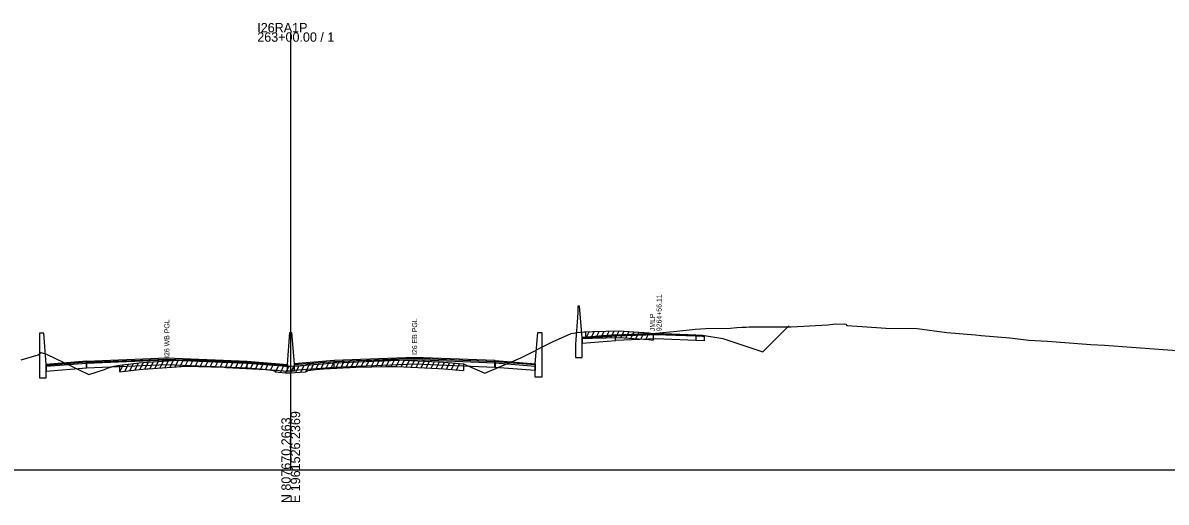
# Model space of a CAD drawing. Extents: x 1017 to 19997, y -1947 to 50737.
# Drawn here: x 10520 to 10861.4, y 12990.3 to 13133.4 of the extents above; entities that cross this region are included whole.
import ezdxf

# ---------------------------------------------------------------- set-up
doc = ezdxf.new("R2010")
doc.units = 0
for name, color, linetype in [('RD_GPK_XS_Cell', 7, 'Continuous'), ('RD_XS_Base', 7, 'Continuous'), ('RD_XS_ExGround', 7, 'Continuous'), ('RD_XS_ExPaveRet', 7, 'Continuous'), ('RD_XS_Greenside', 7, 'Continuous'), ('RD_XS_MedBWall', 7, 'Continuous'), ('RD_XS_Pave', 7, 'Continuous'), ('RD_XS_PaveOvlay', 7, 'Continuous'), ('RD_XS_TieSlope', 7, 'Continuous'), ('RD_XS_TX_Notes', 7, 'Continuous')]:
    doc.layers.add(name, color=color, linetype=linetype)

msp = doc.modelspace()

# ---------------------------------------------------------------- linework, layer by layer
at = {"layer": 'RD_GPK_XS_Cell'}
for p, q in [((10600, 13000), (10600, 13130.61)), ((10000, 13000), (10600, 13000)), ((10600, 13000), (11200, 13000))]:
    msp.add_line(p, q, dxfattribs=at)
at = {"layer": 'RD_XS_Base'}
for points in [[(10697, 13039.94), (10687, 13039.14)], [(10687, 13039.14), (10687, 13037.81)], [(10697, 13039.94), (10709, 13040.42), (10721, 13039.94)], [(10697, 13038.61), (10697, 13039.94)], [(10721, 13038.63), (10709, 13039.09), (10697, 13038.61)], [(10721, 13039.94), (10721, 13038.63)], [(10721, 13039.94), (10723, 13039.86), (10723.5, 13039.84)], [(10723.5, 13039.84), (10723.5, 13038.51)], [(10687, 13037.81), (10697, 13038.61)], [(10723.5, 13038.51), (10721, 13038.63)], [(10539, 13031.74), (10527, 13030.78)], [(10527, 13030.78), (10527, 13029.44)], [(10527, 13029.44), (10539, 13030.4)], [(10539, 13030.4), (10539, 13031.74)], [(10539.05, 13030.4), (10539, 13030.4)], [(10539.05, 13031.74), (10539.05, 13030.4)], [(10539.05, 13030.4), (10563, 13031.38), (10587, 13030.41)], [(10587, 13030.41), (10587, 13031.75)], [(10599, 13030.81), (10587, 13031.75)], [(10587, 13030.41), (10599, 13029.47)], [(10599, 13029.47), (10599, 13030.81)], [(10601, 13029.61), (10601, 13030.95)], [(10613, 13030.55), (10601, 13029.61)], [(10613, 13030.55), (10613, 13031.89)], [(10660.95, 13030.55), (10637, 13031.52), (10613, 13030.55)], [(10660.95, 13030.55), (10660.95, 13031.89)], [(10661, 13030.55), (10660.95, 13030.55)], [(10661, 13031.89), (10661, 13030.55)], [(10661, 13031.89), (10673, 13030.93)], [(10661, 13030.55), (10661, 13031.89)], [(10673, 13029.59), (10661, 13030.55)], [(10673, 13030.93), (10673, 13029.59)]]:
    msp.add_lwpolyline(points, dxfattribs=at)
at = {"layer": 'RD_XS_ExGround'}
msp.add_lwpolyline([(10519.54, 13032.8), (10524.6, 13034.32), (10525.51, 13035.01), (10527.09, 13034.47), (10539.7, 13028.47), (10544.35, 13029.95), (10545.45, 13030.43), (10546.54, 13030.68), (10547.2, 13030.87), (10548.97, 13031.26), (10554.73, 13031.88), (10556.98, 13032.12), (10557.41, 13032.15), (10568.63, 13032.93), (10580.08, 13032.58), (10580.41, 13032.57), (10580.76, 13032.55), (10592.51, 13031.92), (10594.24, 13031.68), (10595.17, 13031.55), (10595.3, 13031.22), (10598.44, 13030.94), (10600, 13030.96), (10601.27, 13030.98), (10604.4, 13031.26), (10604.93, 13031.42), (10605.12, 13031.63), (10607.41, 13031.94), (10609.89, 13032.07), (10619.5, 13032.61), (10628.92, 13032.79), (10631.53, 13032.84), (10633.76, 13032.73), (10644.16, 13032.21), (10645.72, 13032.08), (10651.63, 13031.58), (10652.46, 13031.21), (10657.92, 13028.81), (10668.7, 13033.43), (10678.12, 13038.14), (10683.73, 13040.68), (10685.58, 13040.98), (10687.54, 13041.16), (10688.08, 13041.16), (10690.07, 13041.23), (10698.09, 13041.49), (10706.91, 13040.85), (10708.25, 13040.67), (10709.03, 13040.74), (10715.3, 13041.36), (10720.8, 13042), (10723.99, 13042.14), (10731.35, 13042.29), (10733.26, 13042.42), (10734.83, 13042.52), (10736.04, 13042.6), (10736.9, 13042.64), (10749.46, 13042.69), (10760.36, 13043.25), (10762.57, 13043.54), (10765.81, 13043.44), (10766.09, 13043.11), (10770.6, 13042.79), (10777.71, 13042.23), (10787.11, 13042.15), (10795.91, 13041.02), (10804.51, 13040.26), (10806.22, 13040.1), (10814.76, 13039.34), (10820.43, 13038.68), (10825.97, 13038.42), (10838.9, 13037.42), (10843.05, 13037.16), (10851.12, 13036.64), (10883.63, 13034.22)], dxfattribs=at)
at = {"layer": 'RD_XS_ExPaveRet'}
for p, q in [((10688.08, 13039.16), (10689.1, 13041.2)), ((10688.08, 13039.16), (10688.08, 13041.16)), ((10688.08, 13039.16), (10690.07, 13039.23)), ((10689.58, 13039.21), (10690.6, 13041.24)), ((10690.07, 13039.23), (10698.09, 13039.49)), ((10691.08, 13039.26), (10692.1, 13041.29)), ((10692.58, 13039.31), (10693.6, 13041.34)), ((10694.08, 13039.36), (10695.1, 13041.39)), ((10695.58, 13039.41), (10696.6, 13041.44)), ((10697.08, 13039.46), (10698.1, 13041.49)), ((10698.09, 13039.49), (10706.91, 13038.85)), ((10698.58, 13039.45), (10699.55, 13041.38)), ((10700.08, 13039.34), (10701.05, 13041.27)), ((10701.58, 13039.23), (10702.55, 13041.16)), ((10703.08, 13039.13), (10704.05, 13041.05)), ((10704.58, 13039.02), (10705.55, 13040.95)), ((10706.08, 13038.91), (10707.05, 13040.83)), ((10706.91, 13038.85), (10708.25, 13038.67)), ((10708.25, 13040.67), (10708.25, 13038.67)), ((10554.97, 13029.91), (10556.03, 13032.02)), ((10556.47, 13030.07), (10557.52, 13032.16)), ((10557.97, 13030.19), (10559.01, 13032.27)), ((10559.47, 13030.3), (10560.51, 13032.37)), ((10560.97, 13030.4), (10562.01, 13032.47)), ((10562.47, 13030.51), (10563.51, 13032.58)), ((10563.97, 13030.61), (10565.01, 13032.68)), ((10565.47, 13030.72), (10566.51, 13032.79)), ((10566.97, 13030.82), (10568.01, 13032.89)), ((10568.47, 13030.92), (10569.46, 13032.91)), ((10569.97, 13030.89), (10570.96, 13032.86)), ((10571.47, 13030.85), (10572.46, 13032.82)), ((10572.97, 13030.8), (10573.96, 13032.77)), ((10574.47, 13030.75), (10575.46, 13032.72)), ((10575.97, 13030.71), (10576.96, 13032.68)), ((10577.47, 13030.66), (10578.46, 13032.63)), ((10578.97, 13030.61), (10579.96, 13032.58)), ((10580.47, 13030.56), (10581.45, 13032.51)), ((10581.97, 13030.49), (10582.95, 13032.43)), ((10583.47, 13030.41), (10584.45, 13032.35)), ((10584.97, 13030.33), (10585.95, 13032.27)), ((10586.47, 13030.25), (10587.45, 13032.19)), ((10587.97, 13030.17), (10588.95, 13032.11)), ((10589.47, 13030.09), (10590.45, 13032.03)), ((10607.47, 13029.94), (10608.5, 13032)), ((10608.97, 13030.02), (10610, 13032.08)), ((10610.47, 13030.11), (10611.5, 13032.16)), ((10611.97, 13030.19), (10613, 13032.25)), ((10613.47, 13030.28), (10614.5, 13032.33)), ((10614.97, 13030.36), (10616, 13032.42)), ((10616.47, 13030.44), (10617.5, 13032.5)), ((10617.97, 13030.53), (10619, 13032.59)), ((10619.47, 13030.61), (10620.48, 13032.63)), ((10620.97, 13030.64), (10621.98, 13032.66)), ((10622.47, 13030.67), (10623.48, 13032.69)), ((10623.97, 13030.7), (10624.98, 13032.71)), ((10625.47, 13030.72), (10626.48, 13032.74)), ((10626.97, 13030.75), (10627.98, 13032.77)), ((10628.47, 13030.78), (10629.48, 13032.8)), ((10629.97, 13030.81), (10630.98, 13032.83)), ((10631.47, 13030.83), (10632.45, 13032.79)), ((10632.97, 13030.77), (10633.95, 13032.72)), ((10634.47, 13030.69), (10635.45, 13032.64)), ((10635.97, 13030.62), (10636.95, 13032.57)), ((10637.47, 13030.54), (10638.45, 13032.49)), ((10638.97, 13030.47), (10639.95, 13032.42)), ((10640.47, 13030.39), (10641.45, 13032.34)), ((10641.97, 13030.32), (10642.95, 13032.27)), ((10643.47, 13030.24), (10644.44, 13032.19)), ((10644.97, 13030.14), (10645.93, 13032.07)), ((10548.97, 13029.26), (10550.03, 13031.37)), ((10548.97, 13029.26), (10548.97, 13031.26)), ((10548.97, 13029.26), (10554.73, 13029.88)), ((10550.47, 13029.42), (10551.53, 13031.54)), ((10551.97, 13029.58), (10553.03, 13031.7)), ((10553.47, 13029.74), (10554.53, 13031.86)), ((10554.73, 13029.88), (10556.98, 13030.12)), ((10556.98, 13030.12), (10557.41, 13030.15)), ((10557.41, 13030.15), (10568.63, 13030.93)), ((10568.63, 13030.93), (10580.08, 13030.58)), ((10580.08, 13030.58), (10580.41, 13030.57)), ((10580.41, 13030.57), (10580.76, 13030.55)), ((10580.76, 13030.55), (10592.51, 13029.92)), ((10590.97, 13030), (10591.95, 13031.95)), ((10592.47, 13029.92), (10593.41, 13031.8)), ((10592.51, 13029.92), (10594.24, 13029.68)), ((10593.97, 13029.72), (10594.91, 13031.59)), ((10594.24, 13029.68), (10595.17, 13029.55)), ((10595.17, 13029.55), (10595.3, 13029.22)), ((10595.3, 13029.22), (10598.44, 13028.94)), ((10595.47, 13029.2), (10596.43, 13031.12)), ((10596.97, 13029.07), (10597.93, 13030.99)), ((10598.44, 13028.94), (10600, 13028.96)), ((10598.47, 13028.94), (10599.48, 13030.96)), ((10599.97, 13028.96), (10600.98, 13030.98)), ((10600, 13028.96), (10601.27, 13028.98)), ((10601.27, 13028.98), (10604.4, 13029.26)), ((10601.47, 13029), (10602.52, 13031.09)), ((10602.97, 13029.13), (10604.02, 13031.22)), ((10604.4, 13029.26), (10604.93, 13029.42)), ((10604.47, 13029.28), (10605.69, 13031.71)), ((10604.93, 13029.42), (10605.12, 13029.63)), ((10605.12, 13029.63), (10607.41, 13029.94)), ((10605.97, 13029.75), (10607.04, 13031.89)), ((10607.41, 13029.94), (10609.89, 13030.07)), ((10609.89, 13030.07), (10619.5, 13030.61)), ((10619.5, 13030.61), (10628.92, 13030.79)), ((10628.92, 13030.79), (10631.53, 13030.84)), ((10631.53, 13030.84), (10633.76, 13030.73)), ((10633.76, 13030.73), (10644.16, 13030.21)), ((10644.16, 13030.21), (10645.72, 13030.08)), ((10645.72, 13030.08), (10651.63, 13029.58)), ((10646.47, 13030.02), (10647.43, 13031.94)), ((10647.97, 13029.89), (10648.93, 13031.81)), ((10649.47, 13029.76), (10650.43, 13031.68)), ((10651.63, 13031.58), (10651.63, 13029.58))]:
    msp.add_line(p, q, dxfattribs=at)
at = {"layer": 'RD_XS_Greenside'}
for points in [[(10723, 13040.18), (10729, 13039.22)], [(10729, 13039.22), (10741, 13035.21)]]:
    msp.add_lwpolyline(points, dxfattribs=at)
at = {"layer": 'RD_XS_MedBWall'}
for points in [[(10685.75, 13046.8), (10685, 13037.46)], [(10687, 13039.46), (10686.25, 13048.8), (10685.75, 13048.8)], [(10685.75, 13048.8), (10685.75, 13046.8)], [(10527, 13031.46), (10526.25, 13040.8), (10525, 13040.8)], [(10525, 13040.8), (10525, 13027.46)], [(10599, 13031.46), (10599.75, 13040.95), (10600.25, 13040.95), (10601, 13031.61)], [(10673, 13031.61), (10673.75, 13040.95), (10675, 13040.95)], [(10675, 13040.95), (10675, 13027.61)], [(10687, 13033.46), (10687, 13039.46)], [(10685, 13037.46), (10685, 13033.46)], [(10685, 13033.46), (10687, 13033.46)], [(10527, 13027.46), (10527, 13031.46)], [(10599, 13029.46), (10599, 13031.46)], [(10601, 13029.46), (10599, 13029.46)], [(10601, 13031.61), (10601, 13029.46)], [(10673, 13027.61), (10673, 13031.61)], [(10525, 13027.46), (10527, 13027.46)], [(10675, 13027.61), (10673, 13027.61)]]:
    msp.add_lwpolyline(points, dxfattribs=at)
at = {"layer": 'RD_XS_Pave'}
for points in [[(10539, 13032.08), (10527, 13031.12)], [(10539, 13031.74), (10539, 13032.08)], [(10539.05, 13032.08), (10563, 13033.05), (10587, 13032.09)], [(10587, 13031.75), (10563, 13032.72), (10539.05, 13031.74)], [(10539.05, 13031.74), (10539.05, 13032.08)], [(10587, 13032.09), (10587, 13031.75)], [(10587, 13032.09), (10599, 13031.15)], [(10613, 13032.23), (10601, 13031.29)], [(10660.95, 13032.23), (10637, 13033.19), (10613, 13032.23)], [(10613, 13031.89), (10637, 13032.86), (10660.95, 13031.89)], [(10613, 13032.23), (10613, 13031.89)], [(10660.95, 13031.89), (10660.95, 13032.23)], [(10660.95, 13032.23), (10661, 13032.23)], [(10661, 13032.23), (10661, 13031.89)], [(10661, 13031.89), (10661, 13032.23)], [(10527, 13031.12), (10527, 13030.78)], [(10539.05, 13031.74), (10539, 13031.74)], [(10599, 13031.15), (10599, 13030.81)], [(10601, 13030.95), (10613, 13031.89)], [(10601, 13031.29), (10601, 13030.95)], [(10661, 13031.89), (10660.95, 13031.89)], [(10673, 13031.27), (10673, 13030.93)]]:
    msp.add_lwpolyline(points, dxfattribs=at)
at = {"layer": 'RD_XS_PaveOvlay'}
for points in [[(10697, 13040.26), (10687, 13039.46)], [(10687, 13039.14), (10697, 13039.94)], [(10687, 13039.46), (10687, 13039.14)], [(10697, 13040.26), (10709, 13040.74), (10721, 13040.26)], [(10721, 13039.94), (10709, 13040.42), (10697, 13039.94)], [(10697, 13039.94), (10697, 13040.26)], [(10721, 13040.26), (10721, 13039.94)], [(10721, 13040.26), (10723, 13040.18)], [(10723, 13039.86), (10721, 13039.94)], [(10723, 13040.18), (10723, 13039.86)], [(10539, 13032.42), (10527, 13031.46)], [(10539.05, 13032.42), (10539, 13032.42)], [(10539, 13032.42), (10539, 13032.08)], [(10539, 13032.08), (10539.05, 13032.08)], [(10539.05, 13032.42), (10563, 13033.38), (10587, 13032.42)], [(10539.05, 13032.08), (10539.05, 13032.42)], [(10587, 13032.42), (10587, 13032.09)], [(10587, 13032.42), (10599, 13031.46)], [(10613, 13032.57), (10601, 13031.61)], [(10660.95, 13032.57), (10637, 13033.53), (10613, 13032.57)], [(10613, 13032.57), (10613, 13032.23)], [(10660.95, 13032.23), (10660.95, 13032.57)], [(10660.95, 13032.57), (10661, 13032.57)], [(10661, 13032.57), (10661, 13032.23)], [(10661, 13032.57), (10673, 13031.61)], [(10661, 13032.23), (10661, 13032.57)], [(10673, 13031.27), (10661, 13032.23)], [(10527, 13031.46), (10527, 13031.12)], [(10599, 13031.46), (10599, 13031.15)], [(10601, 13031.61), (10601, 13031.29)], [(10673, 13031.61), (10673, 13031.27)]]:
    msp.add_lwpolyline(points, dxfattribs=at)
at = {"layer": 'RD_XS_TieSlope'}
msp.add_lwpolyline([(10741, 13035.21), (10748.74, 13042.96)], dxfattribs=at)

# ---------------------------------------------------------------- texts
at = {"layer": 'RD_GPK_XS_Cell'}
for s, p in [('I26RA1P', (10590, 13130.61)), ('263+00.00 / 1', (10590, 13127.81))]:
    msp.add_text(s, height=2.8, dxfattribs=at).set_placement(p)
for s, p in [('N 807670.2663', (10600, 12990)), ('E 1961526.2369', (10602.8, 12990))]:
    msp.add_text(s, height=2.8, rotation=90, dxfattribs=at).set_placement(p)
at = {"layer": 'RD_XS_TX_Notes'}
for s, p in [(' 9264+56.11', (10710.73, 13040.79)), (' JMLP', (10708.77, 13040.79)), ('I26 WB PGL', (10563.75, 13033.38)), ('I26 EB PGL', (10637.75, 13034.26))]:
    msp.add_text(s, height=1.5, rotation=90, dxfattribs=at).set_placement(p)

doc.saveas('drawing.dxf')
